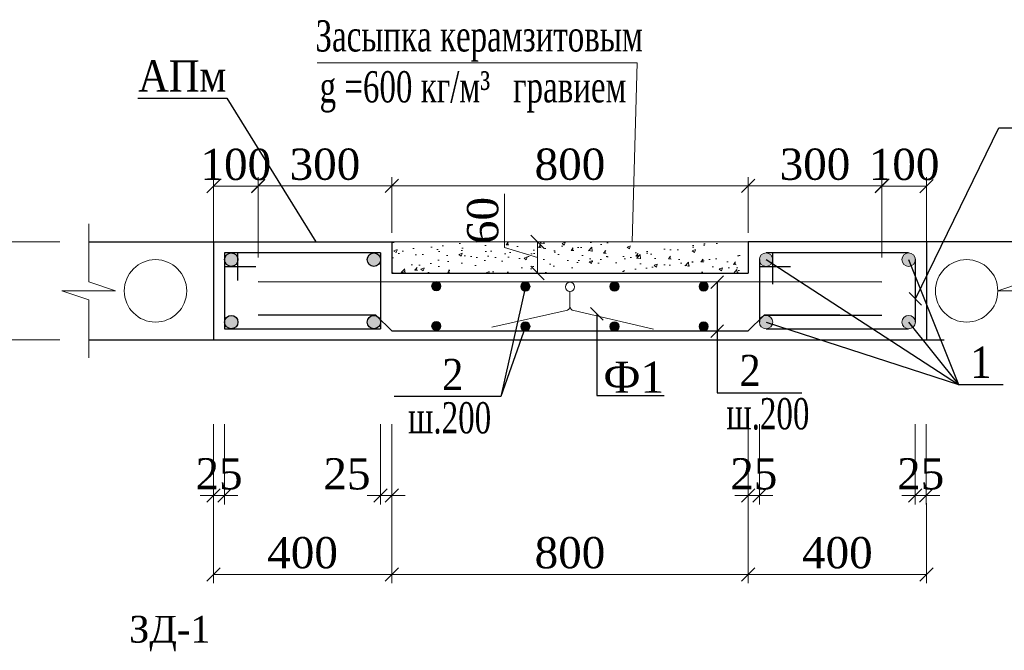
# Model space of a CAD drawing. Header units: millimetres. Extents: x 2063114 to 14983986, y -126020516 to 213791.
# Tile 478 of 656: x 2331587 to 2342634, y -704631 to -697564. Entities that reach past the tile are written whole.
import ezdxf

# ---------------------------------------------------------------- set-up
doc = ezdxf.new("R2010")
doc.units = ezdxf.units.MM
doc.linetypes.add('ACAD_ISO04W100', pattern=[30, 24, -3, 0, -3])
doc.layers.get('Defpoints').update_dxf_attribs({"color": 6, "lineweight": 35})
for name, color, linetype, lineweight in [('.', 7, 'Continuous', 15), ('TEXT', 7, 'Continuous', 30), ('vinoski', 200, 'Continuous', 15), ('оси', 22, 'ACAD_ISO04W100', 13), ('сердечники', 7, 'Continuous', 40), ('Текст', 7, 'Continuous', 15), ('Фундаменты', 252, 'Continuous', 25)]:
    doc.layers.add(name, color=color, linetype=linetype, lineweight=lineweight)
doc.styles.add('TIMES', font='times.ttf')
doc.styles.add('Times New Roman', font='times.ttf')
doc.dimstyles.new('Миржалол20', dxfattribs={"dimtxt": 300, "dimasz": 150, "dimexe": 100, "dimexo": 100, "dimgap": 63, "dimtad": 1, "dimdec": 0, "dimlfac": 0.2, "dimtxsty": 'Times New Roman', "dimblk": 'OBLIQUE', "dimcen": 100, "dimclrd": 256, "dimclre": 256, "dimclrt": 256, "dimadec": 0, "dimazin": 0, "dimtfac": 1, "dimtdec": 0, "dimtmove": 1, "dimatfit": 3, "dimfxl": 800, "dimfxlon": 1, "dimlwd": 13, "dimlwe": 13, "dimarcsym": 0})

# ---------------------------------------------------------------- blocks, each defined once
blk = doc.blocks.new('_Oblique')
at = {"color": 0, "linetype": 'ByBlock', "lineweight": -2}
blk.add_line((-0.5, -0.5), (0.5, 0.5), dxfattribs=at)
blk = doc.blocks.new('*D1550')
at = {"linetype": 'Continuous', "lineweight": 13, "transparency": 16777216}
for p, q in [((2332037, -700053), (2331237, -700053)), ((2331337, -701153), (2331337, -700053)), ((2332037, -701153), (2331237, -701153))]:
    blk.add_line(p, q, dxfattribs=at)
at = {"layer": 'Defpoints', "color": 0, "lineweight": 30, "transparency": 16777216}
for p in [(2331337, -700053), (2332137, -700053), (2332137, -701153)]:
    blk.add_point(p, dxfattribs=at)
at = {"lineweight": 13, "transparency": 16777216, "xscale": 150, "yscale": 150, "zscale": 150}
for p, rotation in [((2331337, -700053), 90), ((2331337, -701153), 270)]:
    blk.add_blockref('_Oblique', p, dxfattribs=dict(at, rotation=rotation))
at = {"lineweight": 30, "transparency": 16777216, "insert": (2331122, -700603), "char_height": 300, "attachment_point": 5, "rotation": 90, "style": 'Times New Roman'}
blk.add_mtext('{\\W0.9;220}', dxfattribs=at)
blk = doc.blocks.new('*D1566')
at = {"linetype": 'Continuous', "lineweight": 13, "transparency": 16777216}
for p, q in [((2339761, -702981), (2339761, -703881)), ((2341761, -702981), (2341761, -703881)), ((2339761, -703781), (2341761, -703781))]:
    blk.add_line(p, q, dxfattribs=at)
at = {"layer": 'Defpoints', "color": 0, "linetype": 'Continuous', "lineweight": 30, "transparency": 16777216}
for p in [(2339761, -700403), (2341761, -700403), (2341761, -703781)]:
    blk.add_point(p, dxfattribs=at)
at = {"linetype": 'Continuous', "lineweight": 13, "transparency": 16777216, "xscale": 150, "yscale": 150, "zscale": 150, "rotation": 180}
blk.add_blockref('_Oblique', (2339761, -703781), dxfattribs=at)
at = {"linetype": 'Continuous', "lineweight": 13, "transparency": 16777216, "xscale": 150, "yscale": 150, "zscale": 150}
blk.add_blockref('_Oblique', (2341761, -703781), dxfattribs=at)
at = {"linetype": 'Continuous', "transparency": 16777216, "insert": (2340761, -703540), "char_height": 350, "attachment_point": 5, "style": 'Times New Roman'}
blk.add_mtext('400', dxfattribs=at)
blk = doc.blocks.new('*D1556')
at = {"linetype": 'Continuous', "lineweight": 13, "transparency": 16777216}
for p, q in [((2335761, -703172), (2335761, -703881)), ((2339761, -703306), (2339761, -703881)), ((2339761, -703781), (2335761, -703781))]:
    blk.add_line(p, q, dxfattribs=at)
at = {"layer": 'Defpoints', "color": 0, "linetype": 'Continuous', "lineweight": 30, "transparency": 16777216}
for p in [(2335761, -703072), (2339761, -703206), (2335761, -703781)]:
    blk.add_point(p, dxfattribs=at)
at = {"linetype": 'Continuous', "lineweight": 13, "transparency": 16777216, "xscale": 150, "yscale": 150, "zscale": 150, "rotation": 180}
blk.add_blockref('_Oblique', (2335761, -703781), dxfattribs=at)
at = {"linetype": 'Continuous', "lineweight": 13, "transparency": 16777216, "xscale": 150, "yscale": 150, "zscale": 150}
blk.add_blockref('_Oblique', (2339761, -703781), dxfattribs=at)
at = {"linetype": 'Continuous', "transparency": 16777216, "insert": (2337761, -703540), "char_height": 350, "attachment_point": 5, "style": 'Times New Roman'}
blk.add_mtext('800', dxfattribs=at)
blk = doc.blocks.new('*D1557')
at = {"linetype": 'Continuous', "lineweight": 13, "transparency": 16777216}
for p, q in [((2333761, -700229), (2333761, -699329)), ((2334263, -700229), (2334263, -699329)), ((2334263, -699429), (2333761, -699429))]:
    blk.add_line(p, q, dxfattribs=at)
at = {"layer": 'Defpoints', "color": 0, "linetype": 'Continuous', "lineweight": 30, "transparency": 16777216}
for p in [(2333761, -699429), (2333761, -700503), (2334263, -700503)]:
    blk.add_point(p, dxfattribs=at)
at = {"linetype": 'Continuous', "lineweight": 13, "transparency": 16777216, "xscale": 150, "yscale": 150, "zscale": 150, "rotation": 180}
blk.add_blockref('_Oblique', (2333761, -699429), dxfattribs=at)
at = {"linetype": 'Continuous', "lineweight": 13, "transparency": 16777216, "xscale": 150, "yscale": 150, "zscale": 150}
blk.add_blockref('_Oblique', (2334263, -699429), dxfattribs=at)
at = {"linetype": 'Continuous', "transparency": 16777216, "insert": (2334012, -699188), "char_height": 350, "attachment_point": 5, "style": 'Times New Roman'}
blk.add_mtext('100', dxfattribs=at)
blk = doc.blocks.new('*D1558')
at = {"linetype": 'Continuous', "lineweight": 13, "transparency": 16777216}
for p, q in [((2341260, -700229), (2341260, -699329)), ((2341761, -700229), (2341761, -699329)), ((2341260, -699429), (2341761, -699429))]:
    blk.add_line(p, q, dxfattribs=at)
at = {"layer": 'Defpoints', "color": 0, "linetype": 'Continuous', "lineweight": 30, "transparency": 16777216}
for p in [(2341761, -699429), (2341260, -700503), (2341761, -700503)]:
    blk.add_point(p, dxfattribs=at)
at = {"linetype": 'Continuous', "lineweight": 13, "transparency": 16777216, "xscale": 150, "yscale": 150, "zscale": 150, "rotation": 180}
blk.add_blockref('_Oblique', (2341260, -699429), dxfattribs=at)
at = {"linetype": 'Continuous', "lineweight": 13, "transparency": 16777216, "xscale": 150, "yscale": 150, "zscale": 150}
blk.add_blockref('_Oblique', (2341761, -699429), dxfattribs=at)
at = {"linetype": 'Continuous', "transparency": 16777216, "insert": (2341510, -699188), "char_height": 350, "attachment_point": 5, "style": 'Times New Roman'}
blk.add_mtext('100', dxfattribs=at)
blk = doc.blocks.new('*D1567')
at = {"linetype": 'Continuous', "lineweight": 13, "transparency": 16777216}
for p, q in [((2335761, -699953), (2335761, -699327)), ((2339761, -699953), (2339761, -699327)), ((2339761, -699427), (2335761, -699427))]:
    blk.add_line(p, q, dxfattribs=at)
at = {"layer": 'Defpoints', "color": 0, "linetype": 'Continuous', "lineweight": 30, "transparency": 16777216}
for p in [(2335761, -699427), (2335761, -700053), (2339761, -700053)]:
    blk.add_point(p, dxfattribs=at)
at = {"linetype": 'Continuous', "lineweight": 13, "transparency": 16777216, "xscale": 150, "yscale": 150, "zscale": 150, "rotation": 180}
blk.add_blockref('_Oblique', (2335761, -699427), dxfattribs=at)
at = {"linetype": 'Continuous', "lineweight": 13, "transparency": 16777216, "xscale": 150, "yscale": 150, "zscale": 150}
blk.add_blockref('_Oblique', (2339761, -699427), dxfattribs=at)
at = {"linetype": 'Continuous', "transparency": 16777216, "insert": (2337761, -699186), "char_height": 350, "attachment_point": 5, "style": 'Times New Roman'}
blk.add_mtext('800', dxfattribs=at)
blk = doc.blocks.new('*D1559')
at = {"linetype": 'Continuous', "lineweight": 13, "transparency": 16777216}
for p, q in [((2333761, -702097), (2333761, -702997)), ((2333886, -702097), (2333886, -702997)), ((2333761, -702897), (2333611, -702897)), ((2333886, -702897), (2333761, -702897)), ((2333886, -702897), (2334036, -702897))]:
    blk.add_line(p, q, dxfattribs=at)
at = {"layer": 'Defpoints', "color": 0, "linetype": 'Continuous', "lineweight": 30, "transparency": 16777216}
for p in [(2333761, -700845), (2333886, -700845), (2333761, -702897)]:
    blk.add_point(p, dxfattribs=at)
at = {"linetype": 'Continuous', "lineweight": 13, "transparency": 16777216, "xscale": 150, "yscale": 150, "zscale": 150}
blk.add_blockref('_Oblique', (2333761, -702897), dxfattribs=at)
at = {"linetype": 'Continuous', "lineweight": 13, "transparency": 16777216, "xscale": 150, "yscale": 150, "zscale": 150, "rotation": 180}
blk.add_blockref('_Oblique', (2333886, -702897), dxfattribs=at)
at = {"linetype": 'Continuous', "transparency": 16777216, "insert": (2333824, -702656), "char_height": 350, "attachment_point": 5, "style": 'Times New Roman'}
blk.add_mtext('25', dxfattribs=at)
blk = doc.blocks.new('*D1560')
at = {"linetype": 'Continuous', "lineweight": 13, "transparency": 16777216}
for p, q in [((2335636, -702097), (2335636, -702997)), ((2335761, -702097), (2335761, -702997)), ((2335636, -702897), (2335486, -702897)), ((2335636, -702897), (2335761, -702897)), ((2335761, -702897), (2335911, -702897))]:
    blk.add_line(p, q, dxfattribs=at)
at = {"layer": 'Defpoints', "color": 0, "linetype": 'Continuous', "lineweight": 30, "transparency": 16777216}
for p in [(2335636, -700845), (2335761, -700845), (2335761, -702897)]:
    blk.add_point(p, dxfattribs=at)
at = {"linetype": 'Continuous', "lineweight": 13, "transparency": 16777216, "xscale": 150, "yscale": 150, "zscale": 150}
blk.add_blockref('_Oblique', (2335636, -702897), dxfattribs=at)
at = {"linetype": 'Continuous', "lineweight": 13, "transparency": 16777216, "xscale": 150, "yscale": 150, "zscale": 150, "rotation": 180}
blk.add_blockref('_Oblique', (2335761, -702897), dxfattribs=at)
at = {"linetype": 'Continuous', "transparency": 16777216, "insert": (2335259, -702656), "char_height": 350, "attachment_point": 5, "style": 'Times New Roman'}
blk.add_mtext('25', dxfattribs=at)
blk = doc.blocks.new('*D1561')
at = {"linetype": 'Continuous', "lineweight": 13, "transparency": 16777216}
for p, q in [((2339761, -702097), (2339761, -702997)), ((2339886, -702097), (2339886, -702997)), ((2339761, -702897), (2339611, -702897)), ((2339886, -702897), (2339761, -702897)), ((2339886, -702897), (2340036, -702897))]:
    blk.add_line(p, q, dxfattribs=at)
at = {"layer": 'Defpoints', "color": 0, "linetype": 'Continuous', "lineweight": 30, "transparency": 16777216}
for p in [(2339761, -700845), (2339886, -700845), (2339761, -702897)]:
    blk.add_point(p, dxfattribs=at)
at = {"linetype": 'Continuous', "lineweight": 13, "transparency": 16777216, "xscale": 150, "yscale": 150, "zscale": 150}
blk.add_blockref('_Oblique', (2339761, -702897), dxfattribs=at)
at = {"linetype": 'Continuous', "lineweight": 13, "transparency": 16777216, "xscale": 150, "yscale": 150, "zscale": 150, "rotation": 180}
blk.add_blockref('_Oblique', (2339886, -702897), dxfattribs=at)
at = {"linetype": 'Continuous', "transparency": 16777216, "insert": (2339824, -702656), "char_height": 350, "attachment_point": 5, "style": 'Times New Roman'}
blk.add_mtext('25', dxfattribs=at)
blk = doc.blocks.new('*D1562')
at = {"linetype": 'Continuous', "lineweight": 13, "transparency": 16777216}
for p, q in [((2341634, -702097), (2341634, -702997)), ((2341759, -702097), (2341759, -702997)), ((2341634, -702897), (2341484, -702897)), ((2341634, -702897), (2341759, -702897)), ((2341759, -702897), (2341909, -702897))]:
    blk.add_line(p, q, dxfattribs=at)
at = {"layer": 'Defpoints', "color": 0, "linetype": 'Continuous', "lineweight": 30, "transparency": 16777216}
for p in [(2341634, -700845), (2341759, -700845), (2341759, -702897)]:
    blk.add_point(p, dxfattribs=at)
at = {"linetype": 'Continuous', "lineweight": 13, "transparency": 16777216, "xscale": 150, "yscale": 150, "zscale": 150}
blk.add_blockref('_Oblique', (2341634, -702897), dxfattribs=at)
at = {"linetype": 'Continuous', "lineweight": 13, "transparency": 16777216, "xscale": 150, "yscale": 150, "zscale": 150, "rotation": 180}
blk.add_blockref('_Oblique', (2341759, -702897), dxfattribs=at)
at = {"linetype": 'Continuous', "transparency": 16777216, "insert": (2341696, -702656), "char_height": 350, "attachment_point": 5, "style": 'Times New Roman'}
blk.add_mtext('25', dxfattribs=at)
blk = doc.blocks.new('*D1563')
at = {"linetype": 'Continuous', "lineweight": 13, "transparency": 16777216}
for p, q in [((2333761, -702981), (2333761, -703881)), ((2335761, -702981), (2335761, -703881)), ((2333761, -703781), (2335761, -703781))]:
    blk.add_line(p, q, dxfattribs=at)
at = {"layer": 'Defpoints', "color": 0, "linetype": 'Continuous', "lineweight": 30, "transparency": 16777216}
for p in [(2333761, -700403), (2335761, -700403), (2335761, -703781)]:
    blk.add_point(p, dxfattribs=at)
at = {"linetype": 'Continuous', "lineweight": 13, "transparency": 16777216, "xscale": 150, "yscale": 150, "zscale": 150, "rotation": 180}
blk.add_blockref('_Oblique', (2333761, -703781), dxfattribs=at)
at = {"linetype": 'Continuous', "lineweight": 13, "transparency": 16777216, "xscale": 150, "yscale": 150, "zscale": 150}
blk.add_blockref('_Oblique', (2335761, -703781), dxfattribs=at)
at = {"linetype": 'Continuous', "transparency": 16777216, "insert": (2334761, -703540), "char_height": 350, "attachment_point": 5, "style": 'Times New Roman'}
blk.add_mtext('400', dxfattribs=at)
blk = doc.blocks.new('*D1564')
at = {"linetype": 'Continuous', "lineweight": 13, "transparency": 16777216}
for p, q in [((2339761, -699427), (2339761, -699327)), ((2341260, -699531), (2341260, -699327)), ((2339761, -699427), (2341260, -699427))]:
    blk.add_line(p, q, dxfattribs=at)
at = {"layer": 'Defpoints', "color": 0, "linetype": 'Continuous', "lineweight": 30, "transparency": 16777216}
for p in [(2339761, -699427), (2341260, -699427), (2341260, -699631)]:
    blk.add_point(p, dxfattribs=at)
at = {"linetype": 'Continuous', "lineweight": 13, "transparency": 16777216, "xscale": 150, "yscale": 150, "zscale": 150, "rotation": 180}
blk.add_blockref('_Oblique', (2339761, -699427), dxfattribs=at)
at = {"linetype": 'Continuous', "lineweight": 13, "transparency": 16777216, "xscale": 150, "yscale": 150, "zscale": 150}
blk.add_blockref('_Oblique', (2341260, -699427), dxfattribs=at)
at = {"linetype": 'Continuous', "transparency": 16777216, "insert": (2340510, -699186), "char_height": 350, "attachment_point": 5, "style": 'Times New Roman'}
blk.add_mtext('300', dxfattribs=at)
blk = doc.blocks.new('*D1565')
at = {"linetype": 'Continuous', "lineweight": 13, "transparency": 16777216}
for p, q in [((2334263, -699531), (2334263, -699327)), ((2335761, -699427), (2335761, -699327)), ((2335761, -699427), (2334263, -699427))]:
    blk.add_line(p, q, dxfattribs=at)
at = {"layer": 'Defpoints', "color": 0, "linetype": 'Continuous', "lineweight": 30, "transparency": 16777216}
for p in [(2334263, -699427), (2335761, -699427), (2334263, -699631)]:
    blk.add_point(p, dxfattribs=at)
at = {"linetype": 'Continuous', "lineweight": 13, "transparency": 16777216, "xscale": 150, "yscale": 150, "zscale": 150, "rotation": 180}
blk.add_blockref('_Oblique', (2334263, -699427), dxfattribs=at)
at = {"linetype": 'Continuous', "lineweight": 13, "transparency": 16777216, "xscale": 150, "yscale": 150, "zscale": 150}
blk.add_blockref('_Oblique', (2335761, -699427), dxfattribs=at)
at = {"linetype": 'Continuous', "transparency": 16777216, "insert": (2335012, -699186), "char_height": 350, "attachment_point": 5, "style": 'Times New Roman'}
blk.add_mtext('300', dxfattribs=at)
blk = doc.blocks.new('*D1568')
at = {"linetype": 'Continuous', "lineweight": 13, "transparency": 16777216}
for p, q in [((2337025, -700116), (2337025, -699514)), ((2337397, -700228), (2337025, -700116)), ((2337573, -700053), (2337297, -700053)), ((2337397, -700403), (2337397, -700053)), ((2338129, -700403), (2337297, -700403))]:
    blk.add_line(p, q, dxfattribs=at)
at = {"layer": 'Defpoints', "color": 0, "linetype": 'Continuous', "lineweight": 30, "transparency": 16777216}
for p in [(2337397, -700053), (2337673, -700053), (2338229, -700403)]:
    blk.add_point(p, dxfattribs=at)
at = {"linetype": 'Continuous', "lineweight": 13, "transparency": 16777216, "xscale": 150, "yscale": 150, "zscale": 150}
for p, rotation in [((2337397, -700053), 90), ((2337397, -700403), 270)]:
    blk.add_blockref('_Oblique', p, dxfattribs=dict(at, rotation=rotation))
at = {"linetype": 'Continuous', "transparency": 16777216, "insert": (2336784, -699815), "char_height": 350, "attachment_point": 5, "rotation": 90, "style": 'Times New Roman'}
blk.add_mtext('60', dxfattribs=at)

msp = doc.modelspace()

# ---------------------------------------------------------------- hatches: boundary and pattern name
at = {"layer": '.', "linetype": 'Continuous'}
h = msp.add_hatch(dxfattribs=at)
h.set_pattern_fill('AR-CONC', color=14, scale=2)
h.set_pattern_definition([(50, (-1500807.7, -1791035.96), (364.369338, -31.87817), [38.1, -419.1]), (355, (-1500807.7, -1791035.96), (-70.486843, 382.11369), [30.48, -335.28117]), (100.451445, (-1500777.35, -1791038.6), (293.882494, 350.235504), [32.380018, -356.18049]), (46.1842, (-1500807.7, -1790934.36), (542.15808, -84.084656), [57.15, -628.65]), (96.635558, (-1500762.53, -1790941.36), (474.80827, 494.85225), [48.57005, -534.27122]), (351.184151, (-1500807.7, -1790934.36), (474.80827, 494.85225), [45.719934, -502.91946]), (21, (-1500756.9, -1790959.76), (303.228783, -204.530396), [38.1, -419.1]), (326, (-1500756.9, -1790959.76), (123.604057, 368.375932), [30.48, -335.28]), (71.451445, (-1500731.64, -1790976.8), (426.83284, 163.845538), [32.380018, -356.179875]), (37.5, (-1500807.71, -1791035.96), (6.1772065, 169.1100777), [0, -331.216, 0, -340.36, 0, -336.55]), (7.5, (-1500807.71, -1791035.96), (133.639325, 200.36115), [0, -194.056, 0, -323.596, 0, -128.27]), (327.5, (-1500921, -1791035.96), (271.1811903, -11.457488), [0, -127, 0, -396.24, 0, -525.78]), (317.5, (-1500971.8, -1791035.96), (296.258363, 50.852982), [0, -165.1, 0, -263.144, 0, -373.38])])
h.paths.add_polyline_path([(2335761.09988, -700053.22549), (2335761.09988, -700403.22549), (2339761.09988, -700403.22549), (2339761.09988, -700053.22549)])
at = {"layer": 'Фундаменты', "linetype": 'Continuous', "lineweight": 25}
h = msp.add_hatch(color=0, dxfattribs=at)
h.dxf.hatch_style = 1
h.paths.add_polyline_path([(2334036.09988, -700253.22549, 1), (2333886.09988, -700253.22549, 1)])
h = msp.add_hatch(color=0, dxfattribs=at)
h.dxf.hatch_style = 1
h.paths.add_polyline_path([(2335636.09996, -700253.22549, 1), (2335486.09996, -700253.22549, 1)])
at = {"layer": 'Фундаменты', "linetype": 'Continuous', "lineweight": 20}
h = msp.add_hatch(color=0, dxfattribs=at)
h.dxf.hatch_style = 1
h.paths.add_polyline_path([(2340036.09988, -700253.22549, 1), (2339886.09988, -700253.22549, 1)])
h = msp.add_hatch(color=0, dxfattribs=at)
h.dxf.hatch_style = 1
h.paths.add_polyline_path([(2341636.09988, -700253.22549, 1), (2341486.09988, -700253.22549, 1)])
h = msp.add_hatch(color=0, dxfattribs=at)
h.dxf.hatch_style = 1
h.paths.add_polyline_path([(2336209.30853, -700549.85143, -1), (2336312.89123, -700549.85143, -1)])
h = msp.add_hatch(color=0, dxfattribs=at)
h.dxf.hatch_style = 1
h.paths.add_polyline_path([(2337209.30853, -700554.22549, -1), (2337312.89123, -700554.22549, -1)])
h = msp.add_hatch(color=0, dxfattribs=at)
h.dxf.hatch_style = 1
h.paths.add_polyline_path([(2338209.30853, -700554.22549, -1), (2338312.89123, -700554.22549, -1)])
h = msp.add_hatch(color=0, dxfattribs=at)
h.dxf.hatch_style = 1
h.paths.add_polyline_path([(2339209.30853, -700554.22549, -1), (2339312.89123, -700554.22549, -1)])
at = {"layer": 'Фундаменты', "linetype": 'Continuous', "lineweight": 25}
h = msp.add_hatch(color=0, dxfattribs=at)
h.dxf.hatch_style = 1
h.paths.add_polyline_path([(2334036.09988, -700953.22549, 1), (2333886.09988, -700953.22549, 1)])
h = msp.add_hatch(color=0, dxfattribs=at)
h.dxf.hatch_style = 1
h.paths.add_polyline_path([(2335636.09996, -700953.22549, 1), (2335486.09996, -700953.22549, 1)])
at = {"layer": 'Фундаменты', "linetype": 'Continuous', "lineweight": 20}
h = msp.add_hatch(color=0, dxfattribs=at)
h.dxf.hatch_style = 1
h.paths.add_polyline_path([(2340036.09988, -700953.22549, 1), (2339886.09988, -700953.22549, 1)])
h = msp.add_hatch(color=0, dxfattribs=at)
h.dxf.hatch_style = 1
h.paths.add_polyline_path([(2341636.09988, -700953.22549, 1), (2341486.09988, -700953.22549, 1)])
h = msp.add_hatch(color=0, dxfattribs=at)
h.dxf.hatch_style = 1
h.paths.add_polyline_path([(2336209.30853, -700997.06008, -1), (2336312.89123, -700997.06008, -1)])
h = msp.add_hatch(color=0, dxfattribs=at)
h.dxf.hatch_style = 1
h.paths.add_polyline_path([(2337209.30853, -701001.43413, -1), (2337312.89123, -701001.43413, -1)])
h = msp.add_hatch(color=0, dxfattribs=at)
h.dxf.hatch_style = 1
h.paths.add_polyline_path([(2338209.30853, -701001.43413, -1), (2338312.89123, -701001.43413, -1)])
h = msp.add_hatch(color=0, dxfattribs=at)
h.dxf.hatch_style = 1
h.paths.add_polyline_path([(2339209.30853, -701001.43413, -1), (2339312.89123, -701001.43413, -1)])

# ---------------------------------------------------------------- linework, layer by layer
at = {"color": 102, "lineweight": 20}
for p, q in [((2337717.25441, -700824.2295), (2336883.61284, -701010.16578)), ((2337804.94535, -700824.2295), (2338698.49572, -701032.89928))]:
    msp.add_line(p, q, dxfattribs=at)
msp.add_lwpolyline([(2337761.09988, -700610.32452), (2337761.09988, -700774.60973)], dxfattribs=at)
msp.add_circle((2337761.09988, -700558.53317), 51.79135, dxfattribs=at)
for centre, start, end in [((2337711.09988, -700774.60973), 277.070499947, 0), ((2337811.09988, -700774.60973), 180, 262.929500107)]:
    msp.add_arc(centre, 50, start, end, dxfattribs=at)
at = {"layer": 'vinoski', "color": 0, "ltscale": 10}
msp.add_line((2335761.09988, -700053.22549), (2339761.09988, -700053.22549), dxfattribs=at)
at = {"layer": 'сердечники', "color": 0, "linetype": 'ByBlock', "lineweight": 30}
for p, q in [((2332361.4278, -700053.22549), (2335761.09988, -700053.22549)), ((2333761.09988, -700053.22549), (2333761.09988, -701153.22549)), ((2335761.09988, -700053.22549), (2335761.09988, -700403.22549)), ((2339761.09988, -700053.22549), (2339761.09988, -700403.22549)), ((2342861.10008, -700053.22549), (2339761.09988, -700053.22549)), ((2341761.09981, -700053.22549), (2341761.09981, -701153.22549)), ((2341761.09988, -700053.22549), (2341761.09988, -701153.22549)), ((2335761.09988, -700403.22549), (2339761.09988, -700403.22549)), ((2332361.42773, -701153.22549), (2341961.10008, -701153.22549))]:
    msp.add_line(p, q, dxfattribs=at)
at = {"layer": 'Текст', "color": 0, "linetype": 'ByBlock', "lineweight": 25}
for p, q in [((2337261.09988, -700554.22549), (2336987.0296, -701786.02902)), ((2338061.51292, -700859.03261), (2338061.51292, -701774.38163)), ((2337261.09988, -701001.43413), (2336987.0296, -701786.02902)), ((2336987.0296, -701786.02902), (2335789.14257, -701786.02902)), ((2338061.51292, -701774.38163), (2338819.0108, -701774.38163))]:
    msp.add_line(p, q, dxfattribs=at)
at = {"layer": 'Текст', "color": 7, "linetype": 'ByBlock', "lineweight": 25}
for points in [[(2341636.09988, -700692.6076), (2342574.13672, -698777.54304), (2343645.40506, -698777.54304)], [(2339961.09988, -700953.22549), (2342121.09988, -701653.22549), (2342621.09988, -701653.22549)], [(2341561.09988, -700953.22549), (2342121.09988, -701653.22549), (2342621.09988, -701653.22549)]]:
    msp.add_lwpolyline(points, dxfattribs=at)
at = {"layer": 'Фундаменты', "color": 0, "linetype": 'Continuous', "lineweight": 20}
for p, q in [((2338514.85668, -698046.54353), (2334926.48622, -698046.54353)), ((2338514.85668, -698046.54353), (2338458.22072, -700053.22549)), ((2342561.10008, -700603.22549), (2342861.10008, -700503.22549)), ((2343161.10008, -700603.22549), (2342561.10008, -700603.22549))]:
    msp.add_line(p, q, dxfattribs=at)
at = {"layer": 'Фундаменты', "color": 0, "linetype": 'Continuous', "lineweight": 25}
for p, q in [((2333886.09988, -700178.22549), (2333886.09988, -701028.22549)), ((2335636.09996, -700178.22549), (2333886.09988, -700178.22549)), ((2335136.1016, -700178.22549), (2333961.10007, -700178.22549)), ((2334036.09988, -700486.34756), (2334036.09988, -700178.22549)), ((2335636.09996, -700178.22549), (2335636.09996, -701028.22549)), ((2333886.09988, -700329.22549), (2334236.09988, -700329.22549)), ((2333886.09988, -701028.22549), (2335636.09996, -701028.22549))]:
    msp.add_line(p, q, dxfattribs=at)
at = {"layer": 'Фундаменты', "color": 142, "linetype": 'Continuous', "lineweight": 30}
for p, q in [((2339886.09988, -700253.22549), (2339886.09988, -700953.22549)), ((2341561.09988, -700178.22549), (2339961.09988, -700178.22549)), ((2340036.09988, -700528.22549), (2340036.09988, -700178.22549)), ((2341636.09988, -700953.22549), (2341636.09988, -700253.22549)), ((2339886.09988, -700328.22549), (2340236.09988, -700328.22549)), ((2339961.09988, -701028.22549), (2341561.09988, -701028.22549))]:
    msp.add_line(p, q, dxfattribs=at)
at = {"layer": 'Фундаменты', "color": 0, "linetype": 'Continuous'}
for p in [(2339961.09988, -700253.22549), (2341561.09988, -700253.22549)]:
    msp.add_line(p, (2342121.09988, -701653.22549), dxfattribs=at)
at = {"layer": 'Фундаменты', "color": 0, "linetype": 'Continuous', "lineweight": 30}
for p, q in [((2339482.86367, -700433.38851), (2339341.44231, -700574.80987)), ((2339482.86367, -700982.59716), (2339341.44231, -701124.01852))]:
    msp.add_line(p, q, dxfattribs=at)
at = {"layer": 'Фундаменты', "color": 30, "linetype": 'Continuous', "lineweight": 30}
for p, q in [((2341259.6945, -700504.01684), (2334262.50526, -700503.22549)), ((2335582.50526, -700876.13538), (2334262.50526, -700876.13538)), ((2335582.50526, -700876.13538), (2335767.28783, -701053.22549)), ((2339939.6945, -700876.13538), (2339754.91193, -701053.22549)), ((2339939.6945, -700876.13538), (2339754.91193, -701053.22549)), ((2340789.69458, -700876.13538), (2339939.6945, -700876.13538)), ((2339939.6945, -700876.13538), (2341259.6945, -700876.13538)), ((2339754.91193, -701053.22549), (2335767.28783, -701053.22549))]:
    msp.add_line(p, q, dxfattribs=at)
at = {"layer": 'Фундаменты', "color": 7, "linetype": 'Continuous', "lineweight": 30}
for p, q in [((2341565.3892, -700621.89692), (2341706.81056, -700763.31828)), ((2337990.80224, -700788.32193), (2338132.2236, -700929.74329))]:
    msp.add_line(p, q, dxfattribs=at)
at = {"layer": 'Фундаменты', "color": 7, "linetype": 'Continuous'}
msp.add_lwpolyline([(2332911.09995, -698444.67612), (2333911.09995, -698444.67612), (2334911.64813, -700053.22549)], dxfattribs=at)
at = {"layer": 'Фундаменты', "color": 7, "linetype": 'Continuous', "lineweight": 20}
msp.add_lwpolyline([(2332361.42773, -701353.22549), (2332361.42773, -700703.22549), (2332061.42773, -700603.22549), (2332661.42773, -700603.22549), (2332361.42773, -700503.22549), (2332361.42773, -699853.22549)], dxfattribs=at)
at = {"layer": 'Фундаменты', "color": 0, "linetype": 'Continuous'}
msp.add_lwpolyline([(2339412.15299, -700504.09919), (2339412.15299, -701745.13732), (2340363.74254, -701745.13732)], dxfattribs=at)
at = {"layer": 'Фундаменты', "color": 7, "linetype": 'Continuous', "lineweight": 20}
msp.add_circle((2333111.09988, -700603.22549), 350, dxfattribs=at)
at = {"layer": 'Фундаменты', "color": 0, "linetype": 'Continuous', "lineweight": 25}
for centre in [(2333961.09988, -700253.22549), (2335561.09996, -700253.22549), (2333961.09988, -700953.22549), (2335561.09996, -700953.22549)]:
    msp.add_circle(centre, 75, dxfattribs=at)
at = {"layer": 'Фундаменты', "color": 0, "linetype": 'Continuous', "lineweight": 20}
for centre, radius in [((2339961.09988, -700253.22549), 75), ((2341561.09988, -700253.22549), 75), ((2342211.10008, -700603.22549), 350), ((2336261.09988, -700549.85143), 51.79135), ((2337261.09988, -700554.22549), 51.79135), ((2338261.09988, -700554.22549), 51.79135), ((2339261.09988, -700554.22549), 51.79135), ((2339961.09988, -700953.22549), 75), ((2341561.09988, -700953.22549), 75), ((2336261.09988, -700997.06008), 51.79135), ((2337261.09988, -701001.43413), 51.79135), ((2338261.09988, -701001.43413), 51.79135), ((2339261.09988, -701001.43413), 51.79135)]:
    msp.add_circle(centre, radius, dxfattribs=at)

# ---------------------------------------------------------------- texts
at = {"color": 0, "style": 'Times New Roman', "width": 0.7}
for s, p in [('Засыпка керамзитовым', (2334905.69005, -697920.22173)), ('g =600 кг/м³', (2334952.35731, -698490.80581)), (' гравием ', (2337029.92761, -698490.80581)), ('ш.200', (2339515.22667, -702155.14818)), ('ш.200', (2335944.33135, -702200.44413))]:
    msp.add_text(s, height=350, dxfattribs=at).set_placement(p)
at = {"color": 7, "lineweight": 30, "insert": (2333411.09995, -698194.67612), "char_height": 350, "attachment_point": 5, "line_spacing_factor": 0.9, "style": 'Times New Roman'}
msp.add_mtext('{\\W0.9;АПм}', dxfattribs=at)
at = {"color": 7, "lineweight": 30, "char_height": 350, "attachment_point": 5, "style": 'Times New Roman'}
for s, insert in [('{\\W0.9;1}', (2342371.09988, -701403.22549)), ('{\\W0.9;2}', (2336446.60338, -701540.43327)), ('{\\W0.9;2}', (2339782.09047, -701495.13732))]:
    msp.add_mtext(s, dxfattribs=dict(at, insert=insert))
at = {"layer": 'TEXT', "color": 0, "style": 'TIMES'}
msp.add_text('ЗД-1', height=300, dxfattribs=at).set_placement((2332814.84253, -704545.52787))
at = {"layer": 'оси', "color": 0, "linetype": 'ByBlock', "lineweight": 30, "style": 'Times New Roman'}
msp.add_text('Ф1', height=350, dxfattribs=at).set_placement((2338135.519, -701745.76005))

# ---------------------------------------------------------------- dimensions: what is measured, and where the dimension line sits
at = {"color": 0, "linetype": 'Continuous'}
dim = msp.add_linear_dim(base=(2333761.09988, -699428.96338), p1=(2334262.50526, -700503.22549), p2=(2333761.09988, -700503.22549), dimstyle='Миржалол20', override={"dimtxt": 350}, dxfattribs=at)
dim.commit()
dim.dimension.update_dxf_attribs({"geometry": '*D1557', "text_midpoint": (2334011.80257, -699428.96338), "dimtype": 160})
for base, p1, p2, picture, middle in [((2334262.50526, -699426.75246), (2335761.09988, -699426.75246), (2334262.50526, -699631.1743), '*D1565', (2335011.80257, -699185.72434)), ((2335761.09988, -699426.75246), (2339761.09988, -700053.22549), (2335761.09988, -700053.22549), '*D1567', (2337761.09988, -699185.72434))]:
    dim = msp.add_linear_dim(base=base, p1=p1, p2=p2, angle=180, dimstyle='Миржалол20', override={"dimtxt": 350}, dxfattribs=at)
    dim.commit()
    dim.dimension.update_dxf_attribs({"geometry": picture, "text_midpoint": middle})
dim = msp.add_linear_dim(base=(2341259.6945, -699426.75246), p1=(2339761.09988, -699426.75246), p2=(2341259.6945, -699631.1743), dimstyle='Миржалол20', override={"dimtxt": 350}, dxfattribs=at)
dim.commit()
dim.dimension.update_dxf_attribs({"geometry": '*D1564', "text_midpoint": (2340510.39719, -699185.72434)})
dim = msp.add_linear_dim(base=(2341761.09988, -699428.96338), p1=(2341259.6945, -700503.22549), p2=(2341761.09988, -700503.22549), angle=180, dimstyle='Миржалол20', override={"dimtxt": 350}, dxfattribs=at)
dim.commit()
dim.dimension.update_dxf_attribs({"geometry": '*D1558', "text_midpoint": (2341510.39719, -699428.96338), "dimtype": 160})
dim = msp.add_linear_dim(base=(2337397.25572, -700053.22549), p1=(2338228.67698, -700403.22549), p2=(2337673.47213, -700053.22549), angle=90, text='60', dimstyle='Миржалол20', override={"dimtxt": 350}, dxfattribs=at)
dim.commit()
dim.dimension.update_dxf_attribs({"geometry": '*D1568', "text_midpoint": (2336783.69948, -700053.46705)})
at = {"color": 1, "lineweight": 30}
dim = msp.add_linear_dim(base=(2331337.4803, -700053.22549), p1=(2332137.4803, -701153.22549), p2=(2332137.4803, -700053.22549), angle=90, text='{\\W0.9;220}', dimstyle='Миржалол20', dxfattribs=at)
dim.commit()
dim.dimension.update_dxf_attribs({"geometry": '*D1550', "text_midpoint": (2331121.88477, -700603.22549)})
at = {"color": 7, "linetype": 'Continuous'}
for base, p1, p2, picture, middle in [((2335761.09988, -703780.839), (2333761.09995, -700403.22549), (2335761.09988, -700403.22549), '*D1563', (2334761.09992, -703539.81088)), ((2341761.09981, -703780.839), (2339761.09988, -700403.22549), (2341761.09981, -700403.22549), '*D1566', (2340761.09984, -703539.81088)), ((2335761.09988, -703780.839), (2339761.09988, -703206.28225), (2335761.09988, -703072.14089), '*D1556', (2337761.09988, -703539.81088))]:
    dim = msp.add_linear_dim(base=base, p1=p1, p2=p2, angle=180, dimstyle='Миржалол20', override={"dimtxt": 350}, dxfattribs=at)
    dim.commit()
    dim.dimension.update_dxf_attribs({"geometry": picture, "text_midpoint": middle})
for base, p1, p2, picture, middle in [((2333761.09988, -702896.95806), (2333886.09988, -700844.56326), (2333761.09988, -700844.56326), '*D1559', (2333823.59988, -702896.95806)), ((2339761.09988, -702896.95806), (2339886.09988, -700844.56326), (2339761.09988, -700844.56326), '*D1561', (2339823.59988, -702896.95806))]:
    dim = msp.add_linear_dim(base=base, p1=p1, p2=p2, angle=180, dimstyle='Миржалол20', override={"dimtxt": 350}, dxfattribs=at)
    dim.commit()
    dim.dimension.update_dxf_attribs({"geometry": picture, "text_midpoint": middle, "dimtype": 160})
for base, p1, p2, picture, middle in [((2335761.09988, -702896.95806), (2335636.09988, -700844.56326), (2335761.09988, -700844.56326), '*D1560', (2335258.83599, -702896.95806)), ((2341758.83591, -702896.95806), (2341633.83591, -700844.56326), (2341758.83591, -700844.56326), '*D1562', (2341696.33591, -702896.95806))]:
    dim = msp.add_linear_dim(base=base, p1=p1, p2=p2, dimstyle='Миржалол20', override={"dimtxt": 350}, dxfattribs=at)
    dim.commit()
    dim.dimension.update_dxf_attribs({"geometry": picture, "text_midpoint": middle, "dimtype": 160})

doc.saveas('drawing.dxf')
